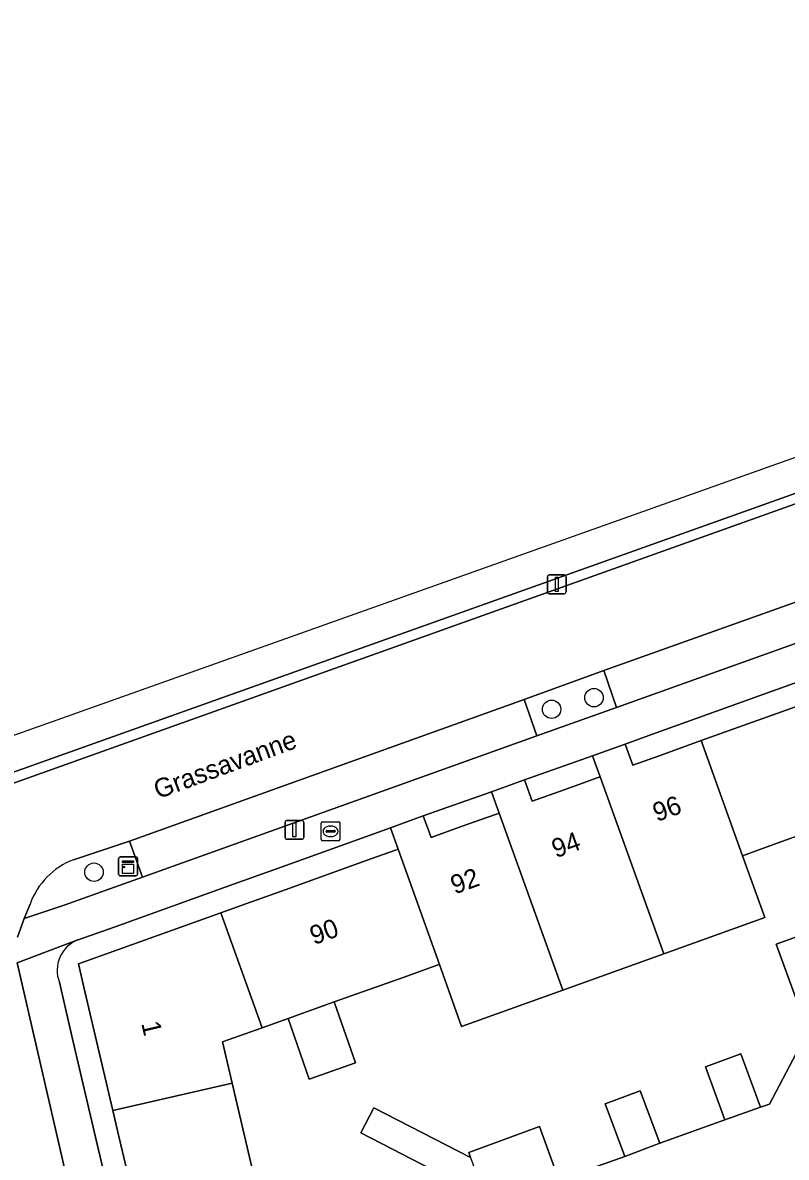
# Model space of a CAD drawing. Extents: x 156412 to 157779, y 382335 to 383768.
# Drawn here: x 156926.2 to 156966.7, y 383647 to 383707.3 of the extents above; entities that cross this region are included whole.
import ezdxf

# ---------------------------------------------------------------- set-up
doc = ezdxf.new("R2010")
doc.units = 0
for name, color, linetype in [('IMGEO_Berm_groen', 7, 'Continuous'), ('IMGEO_Boom', 7, 'Continuous'), ('IMGEO_Brandkraan', 7, 'Continuous'), ('IMGEO_Erf', 7, 'Continuous'), ('IMGEO_Fietspad_gesloten', 7, 'Continuous'), ('IMGEO_Groenvoorziening', 7, 'Continuous'), ('IMGEO_Haag', 7, 'Continuous'), ('IMGEO_Kast', 7, 'Continuous'), ('IMGEO_Lichtmast', 7, 'Continuous'), ('IMGEO_Openbare_ruimte_label', 7, 'Continuous'), ('IMGEO_Pand', 7, 'Continuous'), ('IMGEO_Pand_nummerreeks', 7, 'Continuous'), ('IMGEO_Parkeervlak_open', 7, 'Continuous'), ('IMGEO_Rijbaan_lokaal_gesloten', 7, 'Continuous'), ('IMGEO_Rijbaan_lokaal_open', 7, 'Continuous'), ('IMGEO_Voetpad_open', 7, 'Continuous')]:
    doc.layers.add(name, color=color, linetype=linetype)

msp = doc.modelspace()

# ---------------------------------------------------------------- linework, layer by layer
at = {"layer": 'IMGEO_Berm_groen'}
msp.add_lwpolyline([(156957.046, 383672.866), (156952.814, 383671.331), (156953.499, 383669.396), (156957.719, 383670.908)], close=True, dxfattribs=at)
for points in [[(156932.546, 383661.891), (156931.853, 383663.812), (156928.889, 383662.821)], [(156926.581, 383660.464), (156926.272, 383659.695), (156928.397, 383660.405), (156932.546, 383661.891)]]:
    msp.add_lwpolyline(points, dxfattribs=at)
msp.add_arc((156930.276, 383659.154), 3.921, 110.72366, 160.47994, dxfattribs=at)
at = {"layer": 'IMGEO_Boom'}
for centre in [(156956.527, 383671.429), (156954.275, 383670.811), (156929.974, 383662.159)]:
    msp.add_circle(centre, 0.489, dxfattribs=at)
at = {"layer": 'IMGEO_Brandkraan'}
for p, q in [((156942.036, 383663.905), (156942.036, 383664.757)), ((156942.111, 383664.831), (156942.963, 383664.831)), ((156942.524, 383664.611), (156942.549, 383664.611)), ((156943.037, 383664.757), (156943.037, 383663.905)), ((156942.963, 383663.831), (156942.111, 383663.831)), ((156942.295, 383664.325), (156942.295, 383664.337)), ((156942.733, 383664.288), (156942.335, 383664.288)), ((156942.338, 383664.374), (156942.736, 383664.374)), ((156942.547, 383664.051), (156942.522, 383664.051)), ((156942.779, 383664.337), (156942.779, 383664.325))]:
    msp.add_line(p, q, dxfattribs=at)
for points in [[(156942.036, 383663.905), (156942.036, 383664.757)], [(156942.111, 383664.831), (156942.963, 383664.831)], [(156943.037, 383664.757), (156943.037, 383663.905)], [(156942.963, 383663.831), (156942.111, 383663.831)]]:
    msp.add_lwpolyline(points, dxfattribs=at)
for centre, radius, start, end in [((156942.113, 383664.755), 0.0765, 91.55205, 178.44795), ((156942.113, 383664.755), 0.0765, 91.55205, 178.44795), ((156942.961, 383664.755), 0.0765, 1.55205, 88.44795), ((156942.961, 383664.755), 0.0765, 1.55205, 88.44795), ((156942.113, 383663.907), 0.0765, 181.55205, 268.44795), ((156942.113, 383663.907), 0.0765, 181.55205, 268.44795), ((156942.335, 383664.334), 0.0403, 85.87752, 175.75265), ((156942.332, 383664.324), 0.0366, 178.93798, 274.71019), ((156942.736, 383664.331), 0.043, 264.86636, 352.45326), ((156942.74, 383664.336), 0.0386, 1.73085, 96.63898), ((156942.961, 383663.907), 0.0765, 271.55205, 358.44795), ((156942.961, 383663.907), 0.0765, 271.55205, 358.44795)]:
    msp.add_arc(centre, radius, start, end, dxfattribs=at)
for centre, major_axis, ratio, start_param, end_param in [((156942.523, 383664.331), (-0.387, 0.002), 0.722429, 4.712389, 7.853982), ((156942.548, 383664.331), (-0.39, 0.002), 0.717154, 1.570796, 4.712389)]:
    msp.add_ellipse(centre, major_axis=major_axis, ratio=ratio, start_param=start_param, end_param=end_param, dxfattribs=at)
at = {"layer": 'IMGEO_Erf'}
for points in [[(156967.82, 383672.424), (156959.636, 383669.487), (156958.181, 383668.965), (156958.583, 383667.844), (156960.038, 383668.366), (156962.221, 383669.148), (156968.223, 383671.3)], [(156946.124, 383663.378), (156945.713, 383664.523), (156945.518, 383664.453), (156939.711, 383662.362), (156937.388, 383661.526), (156931.092, 383659.259), (156929.133, 383658.573)], [(156968.214, 383664.412), (156965.869, 383663.561), (156964.605, 383663.102), (156964.414, 383663.033), (156965.593, 383659.744), (156960.228, 383657.818), (156954.863, 383655.893), (156949.498, 383653.968), (156948.319, 383657.256), (156948.148, 383657.195), (156946.444, 383656.587), (156942.735, 383655.264), (156943.864, 383652.028), (156941.401, 383651.169), (156940.278, 383654.388), (156938.9, 383653.896), (156936.793, 383653.144), (156937.306, 383650.956), (156939.4, 383642.026)], [(156928.136, 383656.312), (156928.315, 383655.543), (156928.875, 383653.141), (156930.054, 383648.078), (156930.612, 383645.686), (156931.862, 383640.321), (156933.053, 383640.6), (156931.799, 383645.964), (156931.24, 383648.355), (156930.974, 383649.493), (156930.056, 383653.418), (156929.495, 383655.819), (156929.15, 383657.294), (156936.71, 383660.004), (156937.794, 383660.392), (156940.119, 383661.226), (156944.482, 383662.79), (156945.928, 383663.308), (156946.124, 383663.378)], [(156948.468, 383646.074), (156944.142, 383648.308), (156944.834, 383649.649), (156949.969, 383646.998), (156949.871, 383647.267), (156953.633, 383648.643), (156954.663, 383645.824), (156958.159, 383647.062), (156957.115, 383649.846), (156958.984, 383650.547), (156960.028, 383647.763), (156963.482, 383648.996), (156962.451, 383651.824), (156964.33, 383652.509), (156965.361, 383649.681), (156965.838, 383649.839), (156969.221, 383656.256)]]:
    msp.add_lwpolyline(points, dxfattribs=at)
for points in [[(156956.855, 383667.226), (156956.454, 383668.345), (156952.836, 383667.061), (156953.241, 383665.93), (156954.697, 383666.452), (156955.969, 383666.908), (156956.644, 383667.15)], [(156951.489, 383665.302), (156951.084, 383666.431), (156947.461, 383665.157), (156947.873, 383664.006), (156949.329, 383664.528), (156950.125, 383664.813), (156951.294, 383665.232)], [(156967.22, 383655.525), (156966.203, 383658.329), (156968.077, 383659.009), (156969.093, 383656.204)]]:
    msp.add_lwpolyline(points, close=True, dxfattribs=at)
msp.add_arc((156929.753, 383656.949), 1.738, 110.90656, 201.50277, dxfattribs=at)
at = {"layer": 'IMGEO_Fietspad_gesloten'}
for points in [[(157139.792, 383745.031), (157157.541, 383754.472), (157162.513, 383756.953), (157168.79, 383760.128), (157175.567, 383763.219), (157179.908, 383765.044), (157177.981, 383767.557), (157170.721, 383765.006), (157166.756, 383763.196), (157156.178, 383757.794), (157148.477, 383753.681), (157137.245, 383744.942), (157028.164, 383705.879), (156987.614, 383691.452), (156890.51, 383656.905), (156834.283, 383636.784), (156815.837, 383631.883), (156814.146, 383631.2)], [(156846.782, 383639.171), (156919.125, 383665.121), (156919.284, 383664.739), (156922.977, 383666.071), (156922.849, 383666.454), (156984.275, 383688.364), (156984.412, 383688.059), (156989.01, 383689.692), (156988.9, 383689.967), (157000, 383693.942), (157005.899, 383696.055), (157044.929, 383710.102), (157107.827, 383732.7), (157125.478, 383738.953), (157132.602, 383741.556)]]:
    msp.add_lwpolyline(points, dxfattribs=at)
at = {"layer": 'IMGEO_Groenvoorziening'}
msp.add_lwpolyline([(156983.43, 383687.525), (156984.412, 383688.059), (156984.275, 383688.364), (156922.849, 383666.454), (156922.977, 383666.071), (156924.004, 383666.287)], close=True, dxfattribs=at)
at = {"layer": 'IMGEO_Haag'}
msp.add_lwpolyline([(156984.275, 383688.364), (156922.849, 383666.454), (156922.977, 383666.071), (156924.004, 383666.287), (156983.43, 383687.525), (156984.412, 383688.059)], close=True, dxfattribs=at)
at = {"layer": 'IMGEO_Kast'}
for p, q in [((156931.283, 383662.044), (156931.283, 383662.885)), ((156931.283, 383662.885), (156931.283, 383662.044)), ((156931.358, 383662.969), (156932.199, 383662.969)), ((156932.199, 383662.969), (156931.358, 383662.969)), ((156932.283, 383662.894), (156932.283, 383662.053)), ((156932.283, 383662.053), (156932.283, 383662.894)), ((156932.208, 383661.969), (156931.367, 383661.969)), ((156931.367, 383661.969), (156932.208, 383661.969))]:
    msp.add_line(p, q, dxfattribs=at)
for points in [[(156931.478, 383662.759), (156932.078, 383662.759), (156932.078, 383662.674), (156931.478, 383662.674), (156931.478, 383662.759)], [(156931.478, 383662.584), (156932.078, 383662.584), (156932.078, 383662.095), (156931.478, 383662.095), (156931.478, 383662.584)]]:
    msp.add_lwpolyline(points, dxfattribs=at)
msp.add_circle((156931.562, 383662.433), 0.0377, dxfattribs=at)
for centre, start, end in [((156931.361, 383662.891), 92.4484, 184.28452), ((156931.361, 383662.891), 92.4484, 184.28452), ((156932.205, 383662.891), 2.4484, 94.28452), ((156932.205, 383662.891), 2.4484, 94.28452), ((156931.361, 383662.047), 182.4484, 274.28452), ((156931.361, 383662.047), 182.4484, 274.28452), ((156932.205, 383662.047), 272.4484, 4.28452), ((156932.205, 383662.047), 272.4484, 4.28452)]:
    msp.add_arc(centre, 0.0779, start, end, dxfattribs=at)
at = {"layer": 'IMGEO_Lichtmast'}
for p, q in [((156954.054, 383677.05), (156954.054, 383677.85)), ((156954.054, 383677.85), (156954.054, 383677.05)), ((156954.154, 383677.95), (156954.944, 383677.95)), ((156954.944, 383677.95), (156954.154, 383677.95)), ((156955.044, 383677.85), (156955.044, 383677.05)), ((156955.044, 383677.05), (156955.044, 383677.85)), ((156954.944, 383676.95), (156954.154, 383676.95)), ((156954.154, 383676.95), (156954.944, 383676.95)), ((156940.12, 383664.005), (156940.12, 383664.805)), ((156940.12, 383664.805), (156940.12, 383664.005)), ((156940.22, 383664.905), (156941.01, 383664.905)), ((156941.01, 383664.905), (156940.22, 383664.905)), ((156941.11, 383664.805), (156941.11, 383664.005)), ((156941.11, 383664.005), (156941.11, 383664.805)), ((156941.01, 383663.905), (156940.22, 383663.905)), ((156940.22, 383663.905), (156941.01, 383663.905))]:
    msp.add_line(p, q, dxfattribs=at)
for points in [[(156954.474, 383677.825), (156954.624, 383677.825), (156954.624, 383677.075), (156954.474, 383677.075), (156954.474, 383677.825)], [(156940.54, 383664.78), (156940.69, 383664.78), (156940.69, 383664.03), (156940.54, 383664.03), (156940.54, 383664.78)]]:
    msp.add_lwpolyline(points, dxfattribs=at)
for centre, start, end in [((156954.154, 383677.85), 90, 180), ((156954.154, 383677.85), 90, 180), ((156954.944, 383677.85), 0, 90), ((156954.944, 383677.85), 360, 90), ((156954.154, 383677.05), 180, 270), ((156954.154, 383677.05), 180, 270), ((156954.944, 383677.05), 270, 0), ((156954.944, 383677.05), 270, 0), ((156940.22, 383664.805), 90, 180), ((156940.22, 383664.805), 90, 180), ((156941.01, 383664.805), 0, 90), ((156941.01, 383664.805), 360, 90), ((156940.22, 383664.005), 180, 270), ((156940.22, 383664.005), 180, 270), ((156941.01, 383664.005), 270, 0), ((156941.01, 383664.005), 270, 0)]:
    msp.add_arc(centre, 0.1, start, end, dxfattribs=at)
at = {"layer": 'IMGEO_Pand'}
for points in [[(156973.813, 383666.445), (156971.634, 383672.522), (156970.529, 383672.126), (156968.223, 383671.3), (156962.221, 383669.148), (156964.414, 383663.033), (156964.605, 383663.102), (156965.869, 383663.561), (156968.214, 383664.412), (156969.749, 383664.969), (156971.492, 383665.602), (156972.349, 383665.914), (156973.246, 383666.239)], [(156962.221, 383669.148), (156960.038, 383668.366), (156958.583, 383667.844), (156958.181, 383668.965), (156956.454, 383668.345), (156956.855, 383667.226), (156960.228, 383657.818), (156965.593, 383659.744), (156964.414, 383663.033)], [(156956.855, 383667.226), (156956.644, 383667.15), (156955.969, 383666.908), (156954.697, 383666.452), (156953.241, 383665.93), (156952.836, 383667.061), (156951.084, 383666.431), (156951.489, 383665.302), (156954.863, 383655.893), (156960.228, 383657.818)], [(156951.489, 383665.302), (156951.294, 383665.232), (156950.125, 383664.813), (156949.329, 383664.528), (156947.873, 383664.006), (156947.461, 383665.157), (156945.713, 383664.523), (156946.124, 383663.378), (156948.319, 383657.256), (156949.498, 383653.968), (156954.863, 383655.893)], [(156948.319, 383657.256), (156946.124, 383663.378), (156945.928, 383663.308), (156944.482, 383662.79), (156940.119, 383661.226), (156937.794, 383660.392), (156936.71, 383660.004), (156938.9, 383653.896), (156940.278, 383654.388), (156942.735, 383655.264), (156946.444, 383656.587), (156948.148, 383657.195)], [(156937.306, 383650.956), (156936.793, 383653.144), (156938.9, 383653.896), (156936.71, 383660.004), (156929.15, 383657.294), (156929.495, 383655.819), (156930.056, 383653.418), (156930.974, 383649.493)], [(156967.22, 383655.525), (156969.093, 383656.204), (156968.077, 383659.009), (156966.203, 383658.329)], [(156942.735, 383655.264), (156940.278, 383654.388), (156941.401, 383651.169), (156943.864, 383652.028)], [(156963.482, 383648.996), (156965.361, 383649.681), (156964.33, 383652.509), (156962.451, 383651.824)], [(156937.306, 383650.956), (156930.974, 383649.493), (156931.24, 383648.355), (156931.799, 383645.964), (156933.053, 383640.6), (156939.4, 383642.026)], [(156957.115, 383649.846), (156958.159, 383647.062), (156960.028, 383647.763), (156958.984, 383650.547)], [(156953.633, 383648.643), (156949.871, 383647.267), (156949.969, 383646.998), (156950.902, 383644.449), (156954.663, 383645.824)]]:
    msp.add_lwpolyline(points, close=True, dxfattribs=at)
at = {"layer": 'IMGEO_Parkeervlak_open'}
for points in [[(156957.719, 383670.908), (156979.193, 383678.6), (156978.497, 383680.526), (156957.046, 383672.866)], [(156931.853, 383663.812), (156932.546, 383661.891), (156953.499, 383669.396), (156952.814, 383671.331)]]:
    msp.add_lwpolyline(points, close=True, dxfattribs=at)
at = {"layer": 'IMGEO_Rijbaan_lokaal_gesloten'}
for points in [[(156983.43, 383687.525), (156924.004, 383666.287), (156922.977, 383666.071), (156919.284, 383664.739), (156917.889, 383664.11), (156853.385, 383640.902), (156824.829, 383630.723), (156820.946, 383629.339), (156818.322, 383628.403), (156816.072, 383627.95), (156819.268, 383622.557), (156819.457, 383622.651), (156819.394, 383622.769)], [(156928.889, 383662.821), (156931.853, 383663.812), (156952.814, 383671.331), (156957.046, 383672.866), (156978.497, 383680.526), (156980.695, 383681.357), (156982.487, 383681.801)], [(156925.907, 383658.704), (156926.272, 383659.695), (156926.581, 383660.464)], [(156931.728, 383631.996), (156925.894, 383657.35)]]:
    msp.add_lwpolyline(points, dxfattribs=at)
msp.add_arc((156930.276, 383659.154), 3.921, 110.72366, 160.47994, dxfattribs=at)
at = {"layer": 'IMGEO_Rijbaan_lokaal_open'}
for points in [[(156969.221, 383656.256), (156965.838, 383649.839), (156965.361, 383649.681), (156963.482, 383648.996), (156960.028, 383647.763), (156958.159, 383647.062), (156954.663, 383645.824)], [(156949.969, 383646.998), (156944.834, 383649.649), (156944.142, 383648.308), (156948.468, 383646.074)]]:
    msp.add_lwpolyline(points, dxfattribs=at)
at = {"layer": 'IMGEO_Voetpad_open'}
for points in [[(156985.959, 383680.958), (156979.193, 383678.6), (156957.719, 383670.908), (156953.499, 383669.396), (156932.546, 383661.891), (156928.397, 383660.405), (156926.272, 383659.695), (156925.907, 383658.704)], [(156925.894, 383657.35), (156929.111, 383658.567), (156929.133, 383658.573), (156931.092, 383659.259), (156937.388, 383661.526), (156939.711, 383662.362), (156945.518, 383664.453), (156945.713, 383664.523), (156947.461, 383665.157), (156951.084, 383666.431), (156952.836, 383667.061), (156956.454, 383668.345), (156958.181, 383668.965), (156959.636, 383669.487), (156967.82, 383672.424), (156970.126, 383673.252), (156976.037, 383675.374), (156978.679, 383676.322), (156981.366, 383677.286), (156983.241, 383677.97), (156986.964, 383679.294)], [(156929.133, 383658.573), (156929.111, 383658.567), (156925.894, 383657.35), (156931.728, 383631.996), (156954.52, 383533.42), (156961.349, 383504.04), (156963.216, 383504.462), (156962.872, 383505.984), (156956.397, 383533.726), (156956.071, 383535.145), (156934.132, 383630.532), (156933.72, 383632.324), (156933.257, 383634.334), (156932.693, 383636.783), (156932.344, 383638.296), (156931.862, 383640.321), (156930.612, 383645.686), (156930.054, 383648.078), (156928.875, 383653.141)], [(156928.875, 383653.141), (156928.315, 383655.543), (156928.136, 383656.312)]]:
    msp.add_lwpolyline(points, dxfattribs=at)
msp.add_arc((156929.753, 383656.949), 1.738, 110.90656, 201.50277, dxfattribs=at)

# ---------------------------------------------------------------- texts
at = {"layer": 'IMGEO_Openbare_ruimte_label'}
msp.add_text('Grassavanne', height=1, rotation=20.30125, dxfattribs=at).set_placement((156933.373, 383666.034))
at = {"layer": 'IMGEO_Pand_nummerreeks'}
for s, rotation, p in [('96', 19.71548, (156959.866, 383664.82)), ('94', 19.71548, (156954.5, 383662.897)), ('92', 19.71548, (156949.132, 383660.972)), ('90', 19.78996, (156941.657, 383658.285)), ('1', 283.15919, (156932.479, 383654.125))]:
    msp.add_text(s, height=1, rotation=rotation, dxfattribs=at).set_placement(p)

doc.saveas('drawing.dxf')
